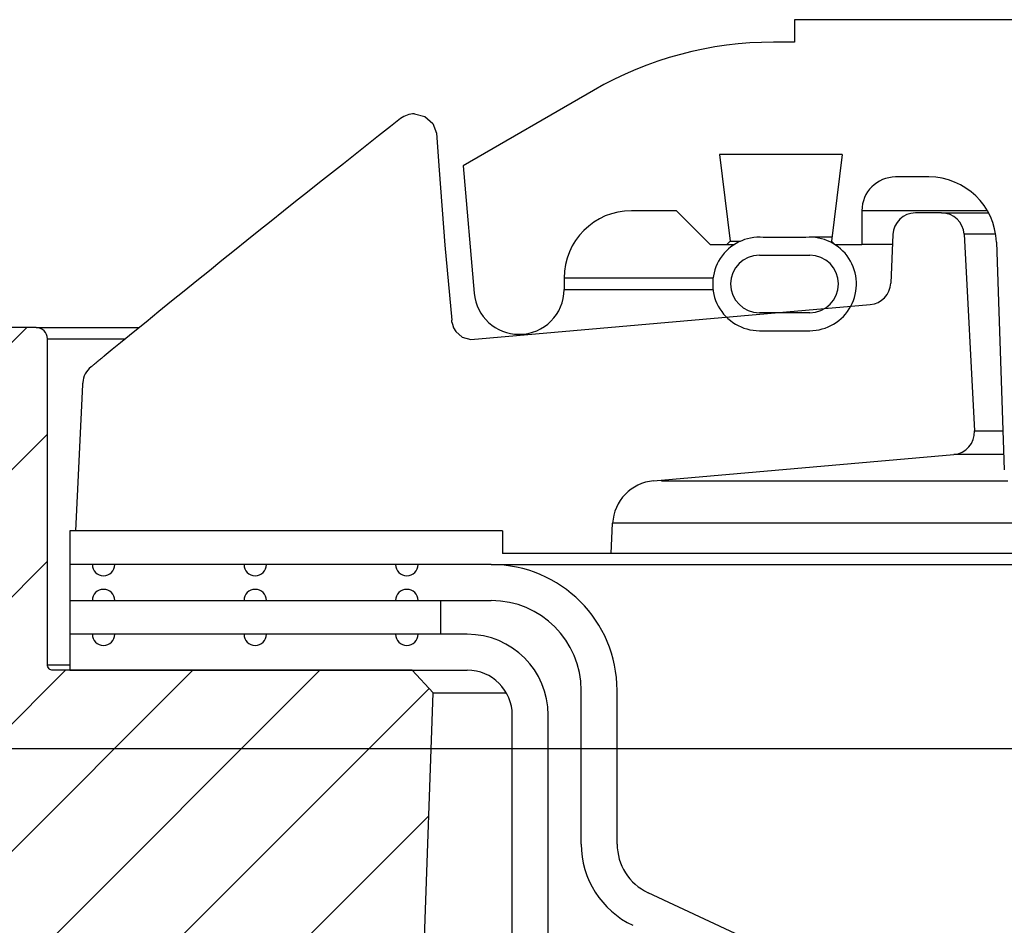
# Model space of a CAD drawing. Extents: x -285 to 5863, y 308 to 3178.
# Tile 271 of 622: x 1594.47 to 1597.21, y 983.52 to 986.04. Entities that reach past the tile are written whole.
import ezdxf

# ---------------------------------------------------------------- set-up
doc = ezdxf.new("R2010")
doc.units = 0
doc.header["$MEASUREMENT"] = 0
doc.layers.add('CONCRETE-HATCH', color=2, linetype='CONTINUOUS')
doc.layers.add('SPILL-BUCKET', color=1, linetype='CONTINUOUS')
doc.layers.add('FREEZE-LINES', color=8, linetype='CONTINUOUS', plot=False)

msp = doc.modelspace()

# ---------------------------------------------------------------- hatches: boundary and pattern name
at = {"layer": 'CONCRETE-HATCH'}
h = msp.add_hatch(dxfattribs=at)
h.set_pattern_fill('AR-CONC', color=256, scale=2.67, style=0)
h.set_pattern_definition([(50, (1581.797, 981.518), (19.151, -1.675), [2.0025, -22.0275]), (355, (1581.797, 981.518), (-3.705, 20.084), [1.602, -17.622]), (100.45, (1583.393, 981.378), (15.446, 18.408), [1.702, -18.7205]), (46.18, (1581.797, 986.858), (28.495, -4.42), [3.004, -33.041]), (96.64, (1584.172, 986.49), (24.955, 26.01), [2.553, -28.081]), (351.18, (1581.797, 986.858), (24.955, 26.01), [2.403, -26.433]), (21, (1584.467, 985.523), (15.937, -10.75), [2.0025, -22.0275]), (326, (1584.467, 985.523), (6.497, 19.362), [1.602, -17.622]), (71.45, (1585.795, 984.627), (22.434, 8.612), [1.702, -18.7205]), (37.5, (1581.797, 981.518), (0.3247, 8.8883), [0, -17.4084, 0, -17.889, 0, -17.6887]), (7.5, (1581.797, 981.518), (7.024, 10.531), [0, -10.1994, 0, -17.008, 0, -6.7417]), (327.5, (1575.843, 981.518), (14.253, -0.6022), [0, -6.675, 0, -20.826, 0, -27.6345]), (317.5, (1573.173, 981.518), (15.571, 2.673), [0, -8.6775, 0, -13.8306, 0, -19.6245])])
h.paths.add_polyline_path([(1595.613, 983.57659), (1589.45408, 984.45283), (1589.45408, 985.22637), (1585.5108, 984.73346), (1576.14131, 984.73346), (1575.93338, 983.95668), (1575.54749, 983.95668), (1575.50266, 983.9299), (1575.47615, 983.87998), (1575.47615, 978.29596), (1595.613, 978.29596), (1595.613, 979.97135)])
at = {"layer": 'SPILL-BUCKET'}
h = msp.add_hatch(dxfattribs=at)
h.set_pattern_fill('ANSI31', scale=2, style=0)
h.set_pattern_definition([(45, (7838.73554, -316.10631), (-0.176776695, 0.176776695), [])])
edge = h.paths.add_edge_path()
edge.add_line((1595.57086, 982.75407), (1595.62032, 984.17052))
edge.add_line((1595.62032, 984.17052), (1595.56211, 984.23294))
edge.add_line((1595.56211, 984.23294), (1594.56401, 984.23294))
edge.add_arc((1594.56369, 984.24824), 0.01531, 181.18722, 271.18722, ccw=False)
edge.add_line((1594.54839, 984.24793), (1594.54839, 985.15416))
edge.add_arc((1594.51714, 985.15416), 0.03125, 0, 90)
edge.add_line((1594.51714, 985.18541), (1594.37532, 985.18541))
edge.add_arc((1594.37532, 985.12291), 0.0625, 90, 178.00002)
edge.add_line((1594.31286, 985.12509), (1594.2551, 983.47117))
edge.add_arc((1594.34879, 983.4679), 0.09375, 178.00002, 270)
edge.add_line((1594.34879, 983.37415), (1595.10327, 983.37415))
edge.add_arc((1595.10322, 983.24919), 0.12496, 1.98112, 89.98108, ccw=False)
edge.add_line((1595.22811, 983.25351), (1595.24555, 982.75407))
edge.add_line((1595.24555, 982.75407), (1595.57086, 982.75407))

# ---------------------------------------------------------------- linework, layer by layer
at = {"layer": 'FREEZE-LINES', "linetype": 'Continuous'}
msp.add_line((1931.90631, 984.01471), (1465.74807, 984.01471), dxfattribs=at)
at = {"layer": 'SPILL-BUCKET', "linetype": 'Continuous'}
for p, q in [((1600.80973, 986.04108), (1596.62509, 986.04108)), ((1596.62509, 986.04108), (1596.62509, 985.97862)), ((1596.62509, 985.97862), (1596.5666, 985.97862)), ((1596.06694, 985.84474), (1595.70385, 985.63511)), ((1596.7577, 985.66634), (1596.41654, 985.66634)), ((1596.41654, 985.66634), (1596.44612, 985.42541)), ((1596.7577, 985.66634), (1596.72811, 985.42541)), ((1595.70385, 985.63511), (1595.73485, 985.28071)), ((1596.99915, 985.60388), (1596.90615, 985.60388)), ((1596.29719, 985.51019), (1596.17228, 985.51019)), ((1596.29719, 985.51019), (1596.39088, 985.41651)), ((1596.81965, 985.51019), (1596.81246, 985.51019)), ((1596.81246, 985.51019), (1596.81246, 985.41651)), ((1596.8412, 985.51019), (1596.81965, 985.51019)), ((1596.87706, 985.51019), (1596.8412, 985.51019)), ((1597.16142, 985.51019), (1596.87706, 985.51019)), ((1596.43722, 985.41651), (1596.44612, 985.42541)), ((1596.44612, 985.42541), (1596.45339, 985.42541)), ((1596.45339, 985.42541), (1596.4752, 985.42541)), ((1596.65692, 985.43606), (1596.5383, 985.43606)), ((1596.69511, 985.43649), (1596.67445, 985.43649)), ((1596.72949, 985.43649), (1596.69511, 985.43649)), ((1596.72811, 985.42541), (1596.73701, 985.41651)), ((1597.18641, 985.42305), (1597.20852, 984.78975)), ((1596.39088, 985.41651), (1596.45842, 985.41651)), ((1596.73701, 985.41651), (1596.81246, 985.41651)), ((1596.82194, 985.41651), (1596.81246, 985.41651)), ((1596.85035, 985.41651), (1596.82194, 985.41651)), ((1596.89759, 985.41651), (1596.85035, 985.41651)), ((1596.52766, 985.38653), (1596.66756, 985.38653)), ((1595.9849, 985.32282), (1595.9849, 985.29159)), ((1596.66756, 985.22664), (1596.52766, 985.22664)), ((1596.52766, 985.17667), (1596.66756, 985.17667))]:
    msp.add_line(p, q, dxfattribs=at)
at = {"layer": 'SPILL-BUCKET', "color": 1, "linetype": 'Continuous'}
for p, q in [((1595.56875, 985.77935), (1595.59725, 985.77237)), ((1595.51602, 985.75492), (1595.50179, 985.74378)), ((1595.53026, 985.76606), (1595.51602, 985.75492)), ((1595.59725, 985.77237), (1595.61938, 985.75301)), ((1595.61938, 985.75301), (1595.63021, 985.72558)), ((1595.50179, 985.74378), (1595.46924, 985.71823)), ((1595.63021, 985.72558), (1595.6371, 985.62313)), ((1595.46924, 985.71823), (1595.43673, 985.69266)), ((1595.43673, 985.69266), (1595.40391, 985.6668)), ((1595.40391, 985.6668), (1595.37112, 985.64091)), ((1595.338, 985.61471), (1595.30492, 985.58849)), ((1595.37112, 985.64091), (1595.338, 985.61471)), ((1595.6371, 985.62313), (1595.65332, 985.41442)), ((1595.30492, 985.58849), (1595.27149, 985.56194)), ((1595.27149, 985.56194), (1595.2381, 985.53538)), ((1595.2381, 985.53538), (1595.20435, 985.50848)), ((1595.20435, 985.50848), (1595.17064, 985.48156)), ((1595.17064, 985.48156), (1595.13655, 985.45429)), ((1597.03425, 985.50395), (1596.96123, 985.50395)), ((1597.03425, 985.50395), (1597.04244, 985.50395)), ((1595.13655, 985.45429), (1595.1025, 985.42699)), ((1595.1025, 985.42699), (1595.06805, 985.39934)), ((1596.89883, 985.44421), (1596.89292, 985.30884)), ((1597.09662, 985.44476), (1597.12528, 984.89796)), ((1595.06805, 985.39934), (1595.03364, 985.37166)), ((1595.65332, 985.41442), (1595.67246, 985.20585)), ((1595.03364, 985.37166), (1594.99869, 985.34349)), ((1594.99869, 985.34349), (1594.96377, 985.3153)), ((1594.96377, 985.3153), (1594.92857, 985.28684)), ((1594.92857, 985.28684), (1594.89341, 985.25835)), ((1594.89341, 985.25835), (1594.85797, 985.22958)), ((1595.72548, 985.15219), (1596.83597, 985.24934)), ((1594.85797, 985.22958), (1594.82256, 985.20079)), ((1594.82256, 985.20079), (1594.78685, 985.17171)), ((1595.67302, 985.20044), (1595.6741, 985.19502)), ((1595.6741, 985.19502), (1595.67772, 985.18479)), ((1595.67772, 985.18479), (1595.68377, 985.17472)), ((1594.78685, 985.17171), (1594.75118, 985.14261)), ((1595.68377, 985.17472), (1595.70148, 985.15909)), ((1595.70148, 985.15909), (1595.72538, 985.15222)), ((1594.72852, 985.12409), (1594.70588, 985.10555)), ((1594.75118, 985.14261), (1594.72852, 985.12409)), ((1594.69162, 985.0939), (1594.68931, 985.09201)), ((1594.69395, 985.0958), (1594.69162, 985.0939)), ((1594.69634, 985.09774), (1594.69395, 985.0958)), ((1594.69874, 985.09971), (1594.69634, 985.09774)), ((1594.70121, 985.10172), (1594.69874, 985.09971)), ((1594.70369, 985.10375), (1594.70121, 985.10172)), ((1594.70479, 985.10465), (1594.70369, 985.10375)), ((1594.70589, 985.10555), (1594.70479, 985.10465)), ((1594.671, 985.07715), (1594.66956, 985.07599)), ((1594.67245, 985.07832), (1594.671, 985.07715)), ((1594.67439, 985.07989), (1594.67245, 985.07832)), ((1594.67635, 985.08148), (1594.67439, 985.07989)), ((1594.6784, 985.08315), (1594.67635, 985.08148)), ((1594.68048, 985.08483), (1594.6784, 985.08315)), ((1594.68264, 985.08659), (1594.68048, 985.08483)), ((1594.68482, 985.08836), (1594.68264, 985.08659)), ((1594.68706, 985.09018), (1594.68482, 985.08836)), ((1594.68931, 985.09201), (1594.68706, 985.09018)), ((1594.64611, 985.02732), (1594.62646, 984.62017)), ((1594.64619, 985.02823), (1594.64611, 985.02732)), ((1594.6463, 985.02947), (1594.64619, 985.02823)), ((1594.64641, 985.03075), (1594.6463, 985.02947)), ((1594.64648, 985.03164), (1594.64641, 985.03075)), ((1594.64656, 985.03256), (1594.64648, 985.03164)), ((1596.23361, 984.75944), (1597.06835, 984.83247)), ((1596.11536, 984.55771), (1596.11975, 984.64154)), ((1594.61082, 984.62017), (1594.61082, 984.23294)), ((1595.81315, 984.62017), (1594.61082, 984.62017)), ((1595.81315, 984.62017), (1595.81315, 984.55771)), ((1596.11536, 984.55771), (1595.81315, 984.55771)), ((1595.78236, 984.52649), (1594.61084, 984.52649)), ((1594.61084, 984.42655), (1595.78236, 984.42655)), ((1595.71571, 984.33287), (1594.61082, 984.33287)), ((1594.61082, 984.23294), (1595.71571, 984.23294)), ((1596.03219, 983.74985), (1596.03219, 984.17672)), ((1596.13213, 983.74985), (1596.13213, 984.17672)), ((1595.84063, 969.91046), (1595.84063, 984.10802)), ((1595.94056, 969.91046), (1595.94056, 984.10802)), ((1597.08259, 983.21154), (1596.21831, 983.61456))]:
    msp.add_line(p, q, dxfattribs=at)
at = {"layer": 'SPILL-BUCKET', "color": 7, "linetype": 'Continuous'}
for p, q in [((1597.03425, 985.50395), (1597.16488, 985.50395)), ((1597.18428, 985.44476), (1597.09662, 985.44476)), ((1596.39869, 985.32282), (1595.9849, 985.32282)), ((1595.9849, 985.29159), (1596.39869, 985.29159)), ((1597.12528, 984.89796), (1597.20476, 984.89796)), ((1597.20705, 984.83247), (1597.06835, 984.83247)), ((1596.2554, 984.75944), (1597.21789, 984.75944)), ((1597.45596, 984.64154), (1596.11975, 984.64154)), ((1597.58195, 984.55771), (1596.11536, 984.55771)), ((1595.78236, 984.52649), (1597.62942, 984.52649)), ((1595.64139, 984.42655), (1595.64139, 984.33287))]:
    msp.add_line(p, q, dxfattribs=at)
at = {"layer": 'SPILL-BUCKET', "color": 1}
msp.add_line((1595.67302, 985.20044), (1595.67246, 985.20585), dxfattribs=at)
at = {"layer": 'SPILL-BUCKET', "color": 7}
for p, q in [((1594.51714, 985.18541), (1594.80367, 985.18541)), ((1594.54839, 985.15416), (1594.76534, 985.15416)), ((1594.54839, 984.24793), (1594.61082, 984.24793)), ((1595.62032, 984.17052), (1595.82387, 984.17052))]:
    msp.add_line(p, q, dxfattribs=at)
at = {"layer": 'SPILL-BUCKET', "color": 2, "linetype": 'Continuous'}
msp.add_lwpolyline([(1595.57086, 982.75407), (1595.62032, 984.17052), (1595.56211, 984.23294), (1594.56401, 984.23294, -0.4142136), (1594.54839, 984.24793), (1594.54839, 985.15416, 0.4142136), (1594.51714, 985.18541), (1594.37532, 985.18541, 0.4040263), (1594.31286, 985.12509), (1594.2551, 983.47117, 0.4244747), (1594.34879, 983.37415), (1595.10327, 983.37415, -0.404026), (1595.22811, 983.25351), (1595.24555, 982.75407), (1595.57086, 982.75407)], format="xyb", dxfattribs=at)
at = {"layer": 'SPILL-BUCKET', "linetype": 'Continuous'}
for centre, radius, start, end in [((1596.5666, 984.97931), 0.99932, 90, 120), ((1596.90615, 985.51019), 0.09369, 90, 180), ((1596.99915, 985.41651), 0.18737, 2, 90), ((1596.17228, 985.32282), 0.18737, 90, 180), ((1596.52766, 985.30658), 0.12991, 85.29948, 270), ((1596.66756, 985.30658), 0.12991, 270, 94.70052), ((1596.52766, 985.30658), 0.07995, 90, 270), ((1596.66756, 985.30658), 0.07995, 270, 90), ((1595.85999, 985.29159), 0.12491, 270, 0), ((1595.85929, 985.29159), 0.12491, 185, 270)]:
    msp.add_arc(centre, radius, start, end, dxfattribs=at)
at = {"layer": 'SPILL-BUCKET', "color": 1, "linetype": 'Continuous'}
for centre, radius, start, end in [((1595.56874, 985.71689), 0.06246, 90, 128.05538), ((1596.96123, 985.44149), 0.06246, 90, 177.5), ((1597.03425, 985.44149), 0.06246, 3, 90), ((1596.83052, 985.31156), 0.06246, 275, 357.5), ((1594.7088, 985.0274), 0.06246, 128.92919, 175.28296), ((1597.06291, 984.89469), 0.06246, 275, 3), ((1596.24449, 984.635), 0.12491, 95, 177), ((1595.78236, 984.17672), 0.34976, 0, 90), ((1595.78236, 984.17672), 0.24983, 0, 90), ((1595.71571, 984.10802), 0.22485, 0, 90), ((1595.71571, 984.10802), 0.12491, 0, 90), ((1596.2814, 983.74985), 0.24921, 180, 245), ((1596.2814, 983.74985), 0.14927, 180, 245)]:
    msp.add_arc(centre, radius, start, end, dxfattribs=at)
at = {"layer": 'SPILL-BUCKET', "color": 7, "linetype": 'Continuous'}
for centre, start, end in [((1594.70453, 984.52649), 180, 0), ((1595.12612, 984.52649), 180, 0), ((1595.5477, 984.52649), 180, 0), ((1594.70453, 984.42655), 0, 180), ((1595.12612, 984.42655), 0, 180), ((1595.5477, 984.42655), 0, 180), ((1594.70453, 984.33287), 180, 0), ((1595.12612, 984.33287), 180, 0), ((1595.5477, 984.33287), 180, 0)]:
    msp.add_arc(centre, 0.03123, start, end, dxfattribs=at)

doc.saveas('drawing.dxf')
